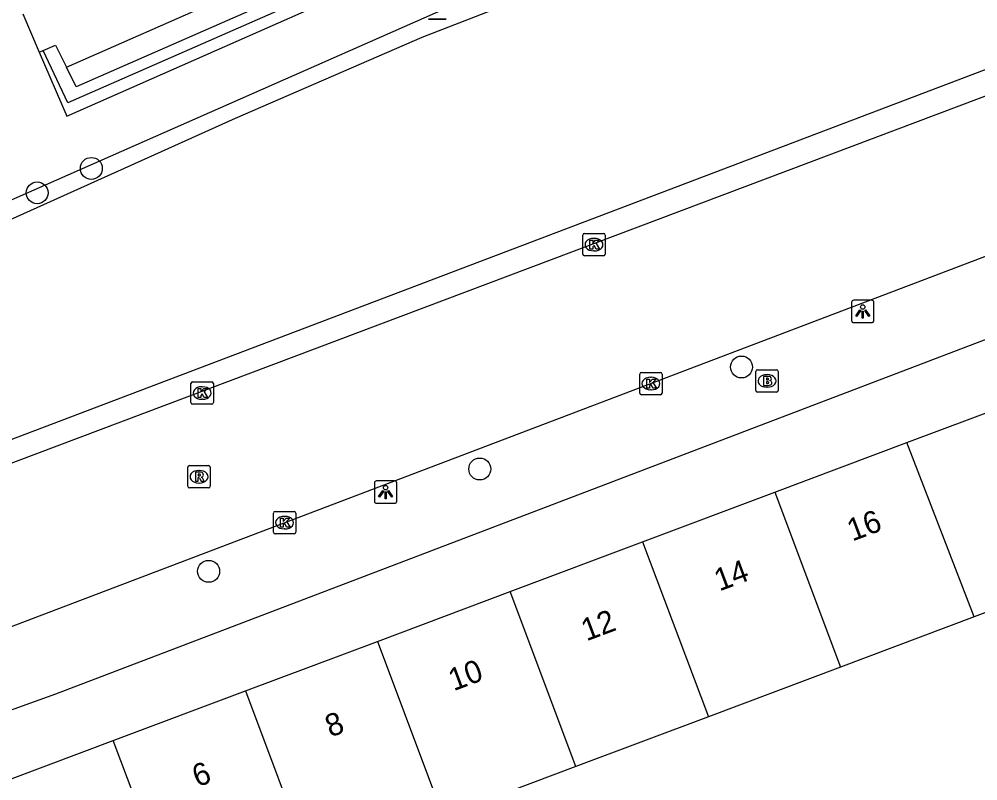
# Model space of a CAD drawing. Extents: x 161253 to 161848, y 384872 to 385383.
# Drawn here: x 161537.26 to 161580.03, y 385046.88 to 385080.88 of the extents above; entities that cross this region are included whole.
import ezdxf

# ---------------------------------------------------------------- set-up
doc = ezdxf.new("R2010")
doc.units = 0
for name, color, linetype in [('IMGEO_Afvalbak', 7, 'Continuous'), ('IMGEO_Boom', 7, 'Continuous'), ('IMGEO_Brandkraan', 7, 'Continuous'), ('IMGEO_Groenvoorziening', 7, 'Continuous'), ('IMGEO_Haag', 7, 'Continuous'), ('IMGEO_Kolk', 7, 'Continuous'), ('IMGEO_Lichtpunt', 7, 'Continuous'), ('IMGEO_Pand', 7, 'Continuous'), ('IMGEO_Pand_nummerreeks', 7, 'Continuous'), ('IMGEO_Rijbaan_lokaal_open', 7, 'Continuous'), ('IMGEO_Rioolput', 7, 'Continuous'), ('IMGEO_Voetpad_halfverhard', 7, 'Continuous'), ('IMGEO_Voetpad_open', 7, 'Continuous')]:
    doc.layers.add(name, color=color, linetype=linetype)

msp = doc.modelspace()

# ---------------------------------------------------------------- linework, layer by layer
at = {"layer": 'IMGEO_Afvalbak'}
for p, q in [((161556.307, 385080.875), (161555.517, 385080.875)), ((161555.517, 385080.875), (161556.307, 385080.875))]:
    msp.add_line(p, q, dxfattribs=at)
at = {"layer": 'IMGEO_Boom'}
for centre in [(161540.479, 385074.214), (161538.063, 385073.126), (161569.486, 385065.35), (161557.809, 385060.797), (161545.712, 385056.231)]:
    msp.add_circle(centre, 0.489, dxfattribs=at)
at = {"layer": 'IMGEO_Brandkraan'}
for p, q in [((161570.125, 385064.303), (161570.125, 385065.155)), ((161570.2, 385065.229), (161571.052, 385065.229)), ((161570.613, 385065.009), (161570.638, 385065.009)), ((161571.126, 385065.155), (161571.126, 385064.303)), ((161571.052, 385064.229), (161570.2, 385064.229)), ((161570.636, 385064.449), (161570.611, 385064.449))]:
    msp.add_line(p, q, dxfattribs=at)
for points in [[(161570.125, 385064.303), (161570.125, 385065.155)], [(161570.2, 385065.229), (161571.052, 385065.229)], [(161570.473, 385064.929), (161570.473, 385064.529), (161570.686, 385064.529)], [(161570.704, 385064.929), (161570.473, 385064.929)], [(161571.126, 385065.155), (161571.126, 385064.303)], [(161570.652, 385064.848), (161570.598, 385064.848), (161570.598, 385064.772)], [(161570.598, 385064.772), (161570.651, 385064.772)], [(161570.66, 385064.696), (161570.598, 385064.696), (161570.598, 385064.615)], [(161570.598, 385064.615), (161570.66, 385064.615)], [(161571.052, 385064.229), (161570.2, 385064.229)]]:
    msp.add_lwpolyline(points, dxfattribs=at)
for centre, radius, start, end in [((161570.202, 385065.153), 0.0765, 91.552, 178.448), ((161570.202, 385065.153), 0.0765, 91.552, 178.448), ((161570.708, 385064.784), 0.145, 59.4692, 91.5367), ((161570.733, 385064.831), 0.0922, 285.5137, 58.1501), ((161571.05, 385065.153), 0.0765, 1.552, 88.448), ((161571.05, 385065.153), 0.0765, 1.552, 88.448), ((161570.653, 385064.81), 0.0379, 267.8285, 90.9355), ((161570.661, 385064.655), 0.0404, 269.8759, 90.5077), ((161570.692, 385064.78), 0.251, 268.6676, 293.5347), ((161570.738, 385064.639), 0.105, 301.3115, 78.989), ((161570.202, 385064.305), 0.0765, 181.552, 268.448), ((161570.202, 385064.305), 0.0765, 181.552, 268.448), ((161571.05, 385064.305), 0.0765, 271.552, 358.448), ((161571.05, 385064.305), 0.0765, 271.552, 358.448)]:
    msp.add_arc(centre, radius, start, end, dxfattribs=at)
for centre, major_axis, ratio, start_param, end_param in [((161570.612, 385064.729), (-0.387, 0.002), 0.722429, 4.712389, 7.853982), ((161570.637, 385064.729), (-0.39, 0.002), 0.717154, 1.570796, 4.712389)]:
    msp.add_ellipse(centre, major_axis=major_axis, ratio=ratio, start_param=start_param, end_param=end_param, dxfattribs=at)
at = {"layer": 'IMGEO_Groenvoorziening'}
for points in [[(161583.611, 385090.971), (161578.405, 385089.13), (161576.826, 385088.455), (161555.221, 385080.061), (161546.898, 385076.445), (161519.439, 385064.08)], [(161539.37, 385078.731), (161553.434, 385084.936)], [(161538.157, 385079.401), (161538.324, 385079.473)]]:
    msp.add_lwpolyline(points, dxfattribs=at)
at = {"layer": 'IMGEO_Haag'}
for points in [[(161553.501, 385086.113), (161554.385, 385083.718), (161539.432, 385077.137), (161538.324, 385079.473)], [(161553.434, 385084.936), (161553.783, 385083.999), (161539.808, 385077.849), (161539.37, 385078.731)], [(161538.324, 385079.473), (161538.881, 385079.716), (161539.37, 385078.731)]]:
    msp.add_lwpolyline(points, dxfattribs=at)
at = {"layer": 'IMGEO_Kolk'}
for p, q in [((161562.405, 385070.387), (161562.405, 385071.239)), ((161562.48, 385071.313), (161563.332, 385071.313)), ((161562.893, 385071.093), (161562.918, 385071.093)), ((161563.406, 385071.239), (161563.406, 385070.387)), ((161562.916, 385070.533), (161562.891, 385070.533)), ((161563.332, 385070.313), (161562.48, 385070.313)), ((161564.944, 385064.185), (161564.944, 385065.037)), ((161565.019, 385065.111), (161565.871, 385065.111)), ((161565.945, 385065.037), (161565.945, 385064.185)), ((161544.924, 385063.762), (161544.924, 385064.614)), ((161544.999, 385064.688), (161545.851, 385064.688)), ((161545.925, 385064.614), (161545.925, 385063.762)), ((161565.432, 385064.891), (161565.457, 385064.891)), ((161545.412, 385064.468), (161545.437, 385064.468)), ((161565.871, 385064.111), (161565.019, 385064.111)), ((161565.455, 385064.331), (161565.43, 385064.331)), ((161545.851, 385063.688), (161544.999, 385063.688)), ((161545.435, 385063.908), (161545.41, 385063.908)), ((161548.6, 385057.979), (161548.6, 385058.831)), ((161548.675, 385058.905), (161549.527, 385058.905)), ((161549.088, 385058.685), (161549.113, 385058.685)), ((161549.601, 385058.831), (161549.601, 385057.979)), ((161549.111, 385058.125), (161549.086, 385058.125)), ((161549.527, 385057.905), (161548.675, 385057.905))]:
    msp.add_line(p, q, dxfattribs=at)
for points in [[(161562.405, 385070.387), (161562.405, 385071.239)], [(161562.48, 385071.313), (161563.332, 385071.313)], [(161562.726, 385071.013), (161562.849, 385071.013), (161562.849, 385070.862), (161562.979, 385071.013), (161563.143, 385071.013), (161562.997, 385070.862), (161563.15, 385070.613), (161562.998, 385070.613), (161562.913, 385070.777), (161562.849, 385070.71), (161562.849, 385070.613), (161562.726, 385070.613), (161562.726, 385071.013)], [(161563.406, 385071.239), (161563.406, 385070.387)], [(161563.332, 385070.313), (161562.48, 385070.313)], [(161564.944, 385064.185), (161564.944, 385065.037)], [(161565.019, 385065.111), (161565.871, 385065.111)], [(161565.945, 385065.037), (161565.945, 385064.185)], [(161544.924, 385063.762), (161544.924, 385064.614)], [(161544.999, 385064.688), (161545.851, 385064.688)], [(161545.925, 385064.614), (161545.925, 385063.762)], [(161565.265, 385064.811), (161565.388, 385064.811), (161565.388, 385064.66), (161565.518, 385064.811), (161565.682, 385064.811), (161565.536, 385064.66), (161565.689, 385064.411), (161565.537, 385064.411), (161565.452, 385064.575), (161565.388, 385064.508), (161565.388, 385064.411), (161565.265, 385064.411), (161565.265, 385064.811)], [(161545.245, 385064.388), (161545.368, 385064.388), (161545.368, 385064.237), (161545.498, 385064.388), (161545.662, 385064.388), (161545.516, 385064.237), (161545.669, 385063.988), (161545.517, 385063.988), (161545.432, 385064.152), (161545.368, 385064.085), (161545.368, 385063.988), (161545.245, 385063.988), (161545.245, 385064.388)], [(161565.871, 385064.111), (161565.019, 385064.111)], [(161545.851, 385063.688), (161544.999, 385063.688)], [(161548.6, 385057.979), (161548.6, 385058.831)], [(161548.675, 385058.905), (161549.527, 385058.905)], [(161548.921, 385058.605), (161549.044, 385058.605), (161549.044, 385058.454), (161549.174, 385058.605), (161549.338, 385058.605), (161549.192, 385058.454), (161549.345, 385058.205), (161549.193, 385058.205), (161549.108, 385058.369), (161549.044, 385058.302), (161549.044, 385058.205), (161548.921, 385058.205), (161548.921, 385058.605)], [(161549.601, 385058.831), (161549.601, 385057.979)], [(161549.527, 385057.905), (161548.675, 385057.905)]]:
    msp.add_lwpolyline(points, dxfattribs=at)
for centre, start, end in [((161562.482, 385071.237), 91.552, 178.448), ((161562.482, 385071.237), 91.552, 178.448), ((161563.33, 385071.237), 1.552, 88.448), ((161563.33, 385071.237), 1.552, 88.448), ((161562.482, 385070.389), 181.552, 268.448), ((161562.482, 385070.389), 181.552, 268.448), ((161563.33, 385070.389), 271.552, 358.448), ((161563.33, 385070.389), 271.552, 358.448), ((161565.021, 385065.035), 91.552, 178.448), ((161565.021, 385065.035), 91.552, 178.448), ((161565.869, 385065.035), 1.552, 88.448), ((161565.869, 385065.035), 1.552, 88.448), ((161545.001, 385064.612), 91.552, 178.448), ((161545.001, 385064.612), 91.552, 178.448), ((161545.849, 385064.612), 1.552, 88.448), ((161545.849, 385064.612), 1.552, 88.448), ((161565.021, 385064.187), 181.552, 268.448), ((161565.021, 385064.187), 181.552, 268.448), ((161565.869, 385064.187), 271.552, 358.448), ((161565.869, 385064.187), 271.552, 358.448), ((161545.001, 385063.764), 181.552, 268.448), ((161545.001, 385063.764), 181.552, 268.448), ((161545.849, 385063.764), 271.552, 358.448), ((161545.849, 385063.764), 271.552, 358.448), ((161548.677, 385058.829), 91.552, 178.448), ((161548.677, 385058.829), 91.552, 178.448), ((161549.525, 385058.829), 1.552, 88.448), ((161549.525, 385058.829), 1.552, 88.448), ((161548.677, 385057.981), 181.552, 268.448), ((161548.677, 385057.981), 181.552, 268.448), ((161549.525, 385057.981), 271.552, 358.448), ((161549.525, 385057.981), 271.552, 358.448)]:
    msp.add_arc(centre, 0.0765, start, end, dxfattribs=at)
for centre, major_axis, ratio, start_param, end_param in [((161562.892, 385070.813), (-0.387, 0.002), 0.722429, 4.712389, 7.853982), ((161562.917, 385070.813), (-0.39, 0.002), 0.717154, 1.570796, 4.712389), ((161565.431, 385064.611), (-0.387, 0.002), 0.722429, 4.712389, 7.853982), ((161565.456, 385064.611), (-0.39, 0.002), 0.717154, 1.570796, 4.712389), ((161545.411, 385064.188), (-0.387, 0.002), 0.722429, 4.712389, 7.853982), ((161545.436, 385064.188), (-0.39, 0.002), 0.717154, 1.570796, 4.712389), ((161549.087, 385058.405), (-0.387, 0.002), 0.722429, 4.712389, 7.853982), ((161549.112, 385058.405), (-0.39, 0.002), 0.717154, 1.570796, 4.712389)]:
    msp.add_ellipse(centre, major_axis=major_axis, ratio=ratio, start_param=start_param, end_param=end_param, dxfattribs=at)
at = {"layer": 'IMGEO_Lichtpunt'}
for p, q in [((161575.299, 385068.328), (161574.491, 385068.328)), ((161575.299, 385068.328), (161574.491, 385068.328)), ((161574.397, 385068.233), (161574.397, 385067.426)), ((161574.397, 385068.233), (161574.397, 385067.426)), ((161575.393, 385067.426), (161575.393, 385068.233)), ((161575.393, 385067.426), (161575.393, 385068.233)), ((161574.491, 385067.332), (161575.299, 385067.332)), ((161574.491, 385067.332), (161575.299, 385067.332)), ((161554.012, 385060.264), (161553.204, 385060.264)), ((161554.012, 385060.264), (161553.204, 385060.264)), ((161553.11, 385060.169), (161553.11, 385059.362)), ((161553.11, 385060.169), (161553.11, 385059.362)), ((161554.106, 385059.362), (161554.106, 385060.169)), ((161554.106, 385059.362), (161554.106, 385060.169)), ((161553.204, 385059.268), (161554.012, 385059.268)), ((161553.204, 385059.268), (161554.012, 385059.268))]:
    msp.add_line(p, q, dxfattribs=at)
for points in [[(161574.771, 385067.897), (161574.81, 385067.869), (161574.622, 385067.607), (161574.584, 385067.634), (161574.771, 385067.897)], [(161574.983, 385067.869), (161575.021, 385067.896), (161575.208, 385067.634), (161575.169, 385067.606), (161574.983, 385067.869)], [(161574.873, 385067.849), (161574.92, 385067.849), (161574.92, 385067.527), (161574.873, 385067.527), (161574.873, 385067.849)], [(161553.484, 385059.833), (161553.523, 385059.805), (161553.335, 385059.543), (161553.297, 385059.57), (161553.484, 385059.833)], [(161553.586, 385059.785), (161553.633, 385059.785), (161553.633, 385059.463), (161553.586, 385059.463), (161553.586, 385059.785)], [(161553.696, 385059.805), (161553.734, 385059.832), (161553.921, 385059.57), (161553.882, 385059.542), (161553.696, 385059.805)]]:
    msp.add_lwpolyline(points, dxfattribs=at)
for centre in [(161574.896, 385068.031), (161553.609, 385059.967)]:
    msp.add_circle(centre, 0.0994, dxfattribs=at)
for centre, start, end in [((161574.491, 385068.233), 90, 180), ((161574.491, 385068.233), 90, 180), ((161575.299, 385068.233), 0, 90), ((161575.299, 385068.233), 0, 90), ((161574.491, 385067.426), 180, 270), ((161574.491, 385067.426), 180, 270), ((161575.299, 385067.426), 270, 0), ((161575.299, 385067.426), 270, 360), ((161553.204, 385060.169), 90, 180), ((161553.204, 385060.169), 90, 180), ((161554.012, 385060.169), 0, 90), ((161554.012, 385060.169), 0, 90), ((161553.204, 385059.362), 180, 270), ((161553.204, 385059.362), 180, 270), ((161554.012, 385059.362), 270, 0), ((161554.012, 385059.362), 270, 360)]:
    msp.add_arc(centre, 0.0946, start, end, dxfattribs=at)
at = {"layer": 'IMGEO_Pand'}
for points in [[(161576.862, 385061.975), (161582.755, 385064.189)], [(161570.967, 385059.761), (161576.862, 385061.975)], [(161579.872, 385054.193), (161576.862, 385061.975)], [(161565.073, 385057.547), (161570.967, 385059.761)], [(161570.967, 385059.761), (161573.901, 385051.95)], [(161559.16, 385055.326), (161565.073, 385057.547)], [(161565.073, 385057.547), (161568.007, 385049.736)], [(161585.689, 385056.378), (161579.872, 385054.193)], [(161553.247, 385053.104), (161559.16, 385055.326)], [(161562.095, 385047.515), (161559.16, 385055.326)], [(161579.872, 385054.193), (161573.901, 385051.95)], [(161547.354, 385050.891), (161553.247, 385053.104)], [(161553.247, 385053.104), (161556.182, 385045.294)], [(161573.901, 385051.95), (161568.007, 385049.736)], [(161541.46, 385048.676), (161547.354, 385050.891)], [(161547.354, 385050.891), (161550.288, 385043.079)], [(161568.007, 385049.736), (161562.095, 385047.515)], [(161535.556, 385046.459), (161541.46, 385048.676)], [(161544.394, 385040.865), (161541.46, 385048.676)], [(161562.095, 385047.515), (161556.182, 385045.294)]]:
    msp.add_lwpolyline(points, dxfattribs=at)
at = {"layer": 'IMGEO_Rijbaan_lokaal_open'}
for points in [[(161506.266, 385050.857), (161520.264, 385055.172), (161529.392, 385058.239), (161585.906, 385079.534), (161586.502, 385079.759)], [(161590.259, 385074.054), (161535.71, 385053.309), (161527.874, 385050.388), (161525.446, 385049.549)]]:
    msp.add_lwpolyline(points, dxfattribs=at)
at = {"layer": 'IMGEO_Rioolput'}
for p, q in [((161544.783, 385060.027), (161544.783, 385060.879)), ((161544.858, 385060.953), (161545.71, 385060.953)), ((161545.271, 385060.733), (161545.296, 385060.733)), ((161545.784, 385060.879), (161545.784, 385060.027)), ((161545.71, 385059.953), (161544.858, 385059.953)), ((161545.294, 385060.173), (161545.269, 385060.173))]:
    msp.add_line(p, q, dxfattribs=at)
for points in [[(161544.783, 385060.027), (161544.783, 385060.879)], [(161544.858, 385060.953), (161545.71, 385060.953)], [(161545.372, 385060.651), (161545.12, 385060.653), (161545.12, 385060.253)], [(161545.784, 385060.879), (161545.784, 385060.027)], [(161545.12, 385060.253), (161545.244, 385060.253), (161545.244, 385060.415), (161545.255, 385060.415)], [(161545.298, 385060.572), (161545.244, 385060.572), (161545.244, 385060.491)], [(161545.244, 385060.491), (161545.296, 385060.491)], [(161545.302, 385060.386), (161545.373, 385060.253), (161545.513, 385060.253), (161545.448, 385060.379)], [(161545.71, 385059.953), (161544.858, 385059.953)]]:
    msp.add_lwpolyline(points, dxfattribs=at)
for centre, radius, start, end in [((161544.86, 385060.877), 0.0765, 91.552, 178.448), ((161544.86, 385060.877), 0.0765, 91.552, 178.448), ((161545.371, 385060.541), 0.109, 350.3612, 89.416), ((161545.708, 385060.877), 0.0765, 1.552, 88.448), ((161545.708, 385060.877), 0.0765, 1.552, 88.448), ((161545.254, 385060.362), 0.0533, 26.0293, 88.6989), ((161545.28, 385060.68), 0.19, 274.7715, 282.9687), ((161545.304, 385060.476), 0.0964, 77.0061, 93.1865), ((161545.318, 385060.533), 0.0378, 276.6634, 79.6772), ((161545.369, 385060.541), 0.112, 277.5842, 350.9817), ((161545.353, 385060.326), 0.108, 29.5134, 73.7905), ((161544.86, 385060.029), 0.0765, 181.552, 268.448), ((161544.86, 385060.029), 0.0765, 181.552, 268.448), ((161545.708, 385060.029), 0.0765, 271.552, 358.448), ((161545.708, 385060.029), 0.0765, 271.552, 358.448)]:
    msp.add_arc(centre, radius, start, end, dxfattribs=at)
for centre, major_axis, ratio, start_param, end_param in [((161545.27, 385060.453), (-0.387, 0.002), 0.722429, 4.712389, 7.853982), ((161545.295, 385060.453), (-0.39, 0.002), 0.717154, 1.570796, 4.712389)]:
    msp.add_ellipse(centre, major_axis=major_axis, ratio=ratio, start_param=start_param, end_param=end_param, dxfattribs=at)
at = {"layer": 'IMGEO_Voetpad_halfverhard'}
for points in [[(161538.157, 385079.401), (161539.39, 385076.539), (161553.618, 385082.839), (161555.12, 385083.489), (161550.712, 385094.175)], [(161516.497, 385070.729), (161517.114, 385071.036), (161517.388, 385070.417), (161519.737, 385065.162), (161526.333, 385068.119), (161528.198, 385068.97), (161530.726, 385070.086), (161581.929, 385092.695), (161582.198, 385092.828), (161582.461, 385092.975)], [(161537.421, 385081.109), (161538.157, 385079.401)]]:
    msp.add_lwpolyline(points, dxfattribs=at)
at = {"layer": 'IMGEO_Voetpad_open'}
for points in [[(161584.888, 385080.338), (161531.74, 385060.145), (161520.946, 385056.425), (161515.187, 385054.666)], [(161528.473, 385047.01), (161538.894, 385050.769), (161591.594, 385070.858), (161592.95, 385067.024)]]:
    msp.add_lwpolyline(points, dxfattribs=at)

# ---------------------------------------------------------------- texts
at = {"layer": 'IMGEO_Pand_nummerreeks'}
for s, p in [('16', (161574.432, 385057.558)), ('14', (161568.502, 385055.331)), ('12', (161562.569, 385053.102)), ('10', (161556.644, 385050.877)), ('8', (161551.146, 385048.811)), ('6', (161545.213, 385046.583))]:
    msp.add_text(s, height=1, rotation=20.5888, dxfattribs=at).set_placement(p)

doc.saveas('drawing.dxf')
